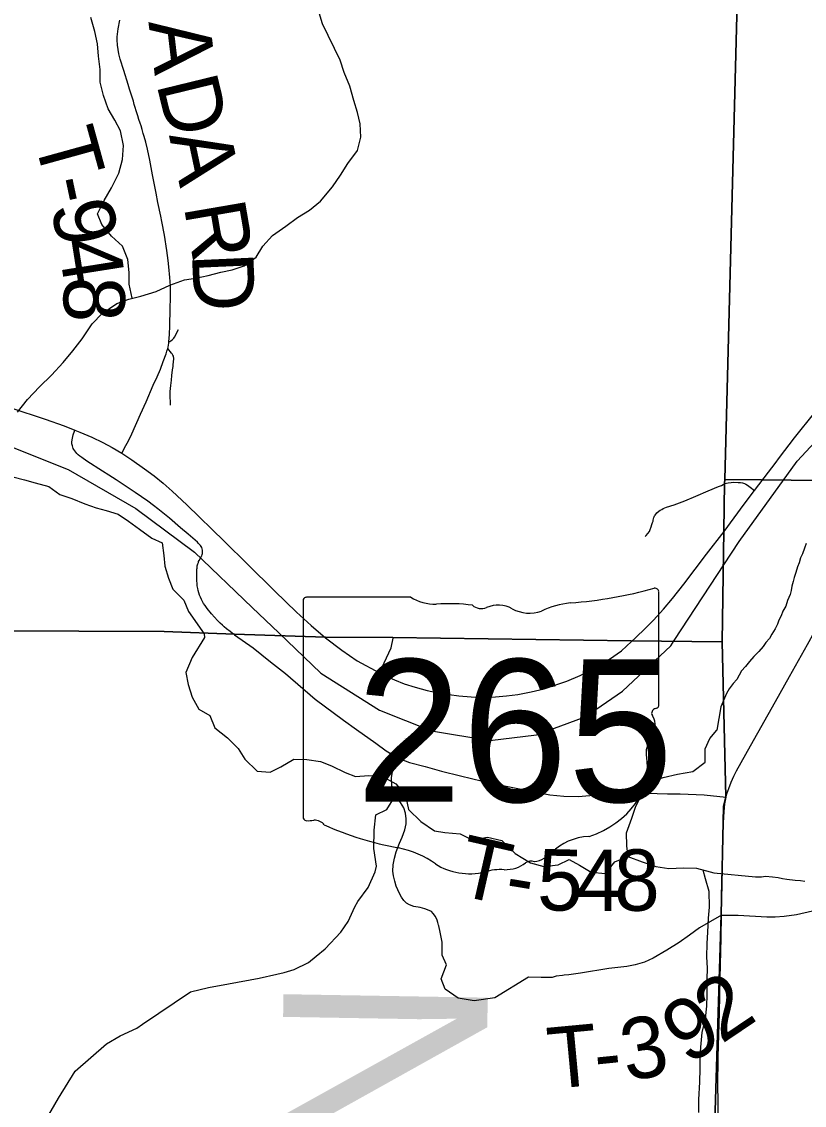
# Model space of a CAD drawing. Extents: x 0 to 34, y -8.9 to 22.
# Drawn here: x 28.127 to 28.852, y 11.458 to 12.462 of the extents above; entities that cross this region are included whole.
import ezdxf

# ---------------------------------------------------------------- set-up
doc = ezdxf.new("R2010")
doc.units = 0
for name, color, linetype in [('GM_X_Corporation', 7, 'Continuous'), ('GM_X_County_Text', 7, 'Continuous'), ('GM_X_Minor_River', 7, 'Continuous'), ('GM_X_Rail_Line', 7, 'Continuous'), ('GM_X_State_Location', 7, 'Continuous'), ('GM_X_State_Route', 7, 'Continuous'), ('GM_X_State_Shield', 7, 'Continuous'), ('GM_X_Township_Road', 7, 'Continuous'), ('GM_X_Township_Road_Text', 7, 'Continuous')]:
    doc.layers.add(name, color=color, linetype=linetype)

msp = doc.modelspace()

# ---------------------------------------------------------------- linework, layer by layer
at = {"layer": 'GM_X_Corporation'}
for points in [[(28.8143, 13.904), (23.7167, 13.904), (23.7167, 11.9654), (24.1849, 11.9621), (24.2054, 11.9625), (24.3163, 11.9608), (25.0773, 11.948), (25.1035, 11.9505), (25.7218, 11.9377), (25.7578, 11.9372), (26.2139, 11.9314), (27.1396, 11.9157), (27.9423, 11.8981), (28.2591, 11.8967), (28.3241, 11.8942), (28.4085, 11.8914), (28.4711, 11.8911), (28.692, 11.888), (28.7762, 11.8872), (28.7779, 11.9899), (28.7786, 12.0342), (28.7787, 12.0377), (28.8049, 13.053), (28.8122, 13.7561)], [(28.8143, 13.904), (23.7167, 13.904), (23.7167, 11.9654), (24.1849, 11.9621), (24.2054, 11.9625), (24.3163, 11.9608), (25.0773, 11.948), (25.1035, 11.9505), (25.7218, 11.9377), (25.7578, 11.9372), (26.2139, 11.9314), (27.1396, 11.9157), (27.9423, 11.8981), (28.2591, 11.8967), (28.3241, 11.8942), (28.4085, 11.8914), (28.4711, 11.8911), (28.692, 11.888), (28.7762, 11.8872), (28.7779, 11.9899), (28.7786, 12.0342), (28.7787, 12.0377), (28.8049, 13.053), (28.8122, 13.7561)], [(28.7046, 7.104), (30.5167, 7.104), (30.5167, 13.904), (28.8143, 13.904), (28.8122, 13.7561), (28.8049, 13.053), (28.7787, 12.0377), (28.7786, 12.0342), (28.7779, 11.9899), (28.7762, 11.8872), (28.7797, 11.7437), (28.7775, 11.7346), (28.7754, 11.6346), (28.7651, 11.3014), (28.7622, 11.1187), (28.7609, 11.0119), (28.7377, 10.2012), (28.7308, 9.4444), (28.7238, 9.1729), (28.7123, 8.2818)], [(30.5167, 12.0118), (30.5167, 13.904), (28.8143, 13.904), (28.8122, 13.7561), (28.8049, 13.053), (28.7787, 12.0377), (28.8128, 12.0371), (28.9225, 12.0359), (29.2718, 12.0324), (29.364, 12.0313)], [(28.7046, 7.104), (30.5167, 7.104), (30.5167, 12.0118), (29.364, 12.0313), (29.2718, 12.0324), (28.9225, 12.0359), (28.8128, 12.0371), (28.7787, 12.0377), (28.7786, 12.0342), (28.7779, 11.9899), (28.7762, 11.8872), (28.7797, 11.7437), (28.7775, 11.7346), (28.7754, 11.6346), (28.7651, 11.3014), (28.7622, 11.1187), (28.7609, 11.0119), (28.7377, 10.2012), (28.7308, 9.4444), (28.7238, 9.1729), (28.7123, 8.2818)]]:
    msp.add_lwpolyline(points, close=True, dxfattribs=at)
msp.add_lwpolyline([(28.7308, 9.4444), (28.7377, 10.2012), (28.7609, 11.0119), (28.7622, 11.1187), (28.7651, 11.3014), (28.7754, 11.6346), (28.7775, 11.7346), (28.7797, 11.7437), (28.7762, 11.8872), (28.692, 11.888), (28.4711, 11.8911), (28.4085, 11.8914), (28.3241, 11.8942), (28.2591, 11.8967), (27.9423, 11.8981), (27.1396, 11.9157), (26.2139, 11.9314)], dxfattribs=at)
msp.add_lwpolyline([(28.7308, 9.4444), (28.7377, 10.2012), (28.7609, 11.0119), (28.7622, 11.1187), (28.7651, 11.3014), (28.7754, 11.6346), (28.7775, 11.7346), (28.7797, 11.7437), (28.7762, 11.8872), (28.692, 11.888), (28.4711, 11.8911), (28.4085, 11.8914), (28.3241, 11.8942), (28.2591, 11.8967), (27.9423, 11.8981), (27.1396, 11.9157), (26.2139, 11.9314)], dxfattribs=at)
at = {"layer": 'GM_X_Minor_River'}
for points in [[(28.1231, 12.0999), (28.1323, 12.1118), (28.1435, 12.1234), (28.1547, 12.1341), (28.1655, 12.1461), (28.1744, 12.1568), (28.183, 12.1679), (28.1922, 12.1817), (28.2015, 12.1913), (28.215, 12.2007), (28.2263, 12.2046), (28.2373, 12.2074), (28.2516, 12.2118), (28.2643, 12.2177), (28.2779, 12.2225), (28.2881, 12.2242), (28.2998, 12.2266), (28.3115, 12.2295), (28.322, 12.2319), (28.3333, 12.2355), (28.3442, 12.2436), (28.3504, 12.2536), (28.3594, 12.2636), (28.3717, 12.2721), (28.3826, 12.2802), (28.3938, 12.2872), (28.4039, 12.2953), (28.4151, 12.3088), (28.4225, 12.3195), (28.4292, 12.3302), (28.4384, 12.3425), (28.4413, 12.3547), (28.4407, 12.3672), (28.4383, 12.3777), (28.4347, 12.3887), (28.4311, 12.4019), (28.426, 12.4147), (28.4221, 12.426), (28.417, 12.4369), (28.4112, 12.4489), (28.4057, 12.4598), (28.4009, 12.476)], [(28.2293, 12.2054), (28.2265, 12.2186), (28.2267, 12.2293), (28.2254, 12.2414), (28.2203, 12.2538), (28.2103, 12.2631), (28.2011, 12.2739), (28.1972, 12.2837), (28.2034, 12.2959), (28.2101, 12.3078), (28.217, 12.3215), (28.2203, 12.3341), (28.2212, 12.347), (28.2187, 12.3606), (28.2133, 12.3704), (28.2071, 12.3809), (28.2028, 12.3933), (28.1996, 12.4057), (28.1998, 12.4175), (28.1981, 12.4296), (28.1971, 12.4413), (28.1947, 12.4526), (28.1911, 12.4655)], [(28.1186, 12.04), (28.1297, 12.0371), (28.1395, 12.0346), (28.1521, 12.031), (28.1624, 12.0236), (28.1734, 12.02), (28.1856, 12.0149), (28.1959, 12.0113), (28.2054, 12.0088), (28.2164, 12.0055), (28.2259, 11.9989), (28.2363, 11.9915), (28.2477, 11.9833), (28.2572, 11.9789), (28.2586, 11.9672), (28.2595, 11.9573), (28.263, 11.946), (28.267, 11.9359), (28.2773, 11.9258), (28.2816, 11.9153), (28.2961, 11.8945), (28.2965, 11.8913)], [(28.8543, 11.9782), (28.8525, 11.974), (28.8507, 11.9687), (28.8488, 11.9649), (28.8478, 11.9603), (28.8463, 11.9565), (28.8445, 11.9515), (28.8431, 11.9469), (28.842, 11.9431), (28.841, 11.9386), (28.8403, 11.9348), (28.8392, 11.931), (28.837, 11.9256), (28.8352, 11.9203), (28.8327, 11.9157), (28.8309, 11.9111), (28.8287, 11.9072), (28.8276, 11.9034), (28.8254, 11.8992), (28.8225, 11.8942), (28.8203, 11.8904), (28.8169, 11.8866), (28.8143, 11.8827), (28.8102, 11.8781), (28.8058, 11.8735), (28.8017, 11.8688), (28.798, 11.8642), (28.7943, 11.8604), (28.7921, 11.8562), (28.7899, 11.8523), (28.7865, 11.8485), (28.7829, 11.8435), (28.7803, 11.8393), (28.7752, 11.8269), (28.7714, 11.8053)], [(28.2965, 11.8913), (28.2849, 11.8728), (28.279, 11.8587), (28.2814, 11.8477), (28.2849, 11.836), (28.2911, 11.8247), (28.3014, 11.8188), (28.3061, 11.8074), (28.3176, 11.7981), (28.3275, 11.7884), (28.3337, 11.7786), (28.3452, 11.7673), (28.3573, 11.7664), (28.3671, 11.7714), (28.3791, 11.7784), (28.3912, 11.7782), (28.4041, 11.7764), (28.414, 11.7724), (28.4269, 11.7661), (28.4364, 11.7624), (28.4489, 11.7633), (28.4614, 11.7624), (28.4739, 11.7557), (28.4828, 11.7452), (28.4856, 11.7319), (28.4971, 11.7207), (28.5097, 11.7121), (28.5191, 11.7104), (28.5335, 11.7094), (28.5446, 11.7038), (28.5589, 11.7063), (28.5722, 11.7031), (28.5844, 11.6911), (28.5985, 11.6825), (28.6111, 11.6789), (28.6243, 11.6806), (28.6344, 11.6856), (28.644, 11.6804), (28.655, 11.6737), (28.6683, 11.6724), (28.6768, 11.6835), (28.6889, 11.6882), (28.7022, 11.6834), (28.7147, 11.679), (28.7268, 11.6773), (28.7404, 11.6779), (28.7525, 11.6776), (28.7651, 11.674), (28.7687, 11.6733)], [(28.6892, 11.6881), (28.688, 11.6981), (28.6875, 11.7102), (28.6926, 11.7239), (28.6962, 11.735), (28.7029, 11.7472), (28.7088, 11.7571), (28.7216, 11.7614), (28.7348, 11.7646), (28.7492, 11.7671), (28.7604, 11.7756), (28.7606, 11.7881), (28.765, 11.7976), (28.7714, 11.8053)], [(28.7583, 11.676), (28.7606, 11.6679), (28.7638, 11.6561), (28.7643, 11.6414), (28.7633, 11.6311), (28.7627, 11.6182), (28.7621, 11.6076), (28.7619, 11.5954), (28.7624, 11.5848), (28.7622, 11.5746), (28.762, 11.5601), (28.7617, 11.5495), (28.7607, 11.5381), (28.7575, 11.5252), (28.7562, 11.5115), (28.7555, 11.502), (28.7556, 11.4918), (28.7554, 11.4792), (28.7545, 11.4633), (28.7543, 11.4512)], [(28.7687, 11.6733), (28.8071, 11.6694), (28.8128, 11.6695), (28.8166, 11.67), (28.823, 11.6693), (28.8283, 11.6687), (28.8321, 11.668), (28.8363, 11.6673), (28.8439, 11.6663), (28.8488, 11.666), (28.853, 11.6653)]]:
    msp.add_lwpolyline(points, dxfattribs=at)
at = {"layer": 'GM_X_Rail_Line'}
msp.add_line((28.7319, 11.8885), (28.7851, 11.9694), dxfattribs=at)
for points in [[(28.7851, 11.9694), (28.7922, 11.9801), (28.8459, 12.0546), (28.9196, 12.1338), (29.0952, 12.3147), (29.27, 12.5091), (29.3099, 12.5609), (29.3494, 12.6008), (29.3988, 12.6397), (29.5756, 12.7558), (29.6642, 12.8069), (29.7261, 12.8401), (29.7857, 12.8674), (29.8529, 12.8945), (29.9302, 12.9215), (30.0116, 12.9474), (30.074, 12.9743), (30.1289, 13.0011), (30.1701, 13.0467), (30.2134, 13.1243), (30.2498, 13.1594), (30.3185, 13.2059), (30.4499, 13.2711), (30.5167, 13.3151)], [(27.584, 12.472), (27.6341, 12.4131), (27.6735, 12.3602), (27.7333, 12.2924), (27.7679, 12.2492), (27.8181, 12.202), (27.8588, 12.1744), (27.8985, 12.1526), (27.9499, 12.1326), (28.0644, 12.0887), (28.17, 12.0467), (28.2329, 12.0108), (28.287, 11.9701), (28.3405, 11.919), (28.3654, 11.8954)], [(28.3654, 11.8954), (28.4044, 11.8581), (28.4586, 11.824), (28.5068, 11.8048), (28.5609, 11.7956), (28.6043, 11.801), (28.6493, 11.8176), (28.684, 11.8415), (28.7286, 11.8836), (28.7319, 11.8885)]]:
    msp.add_lwpolyline(points, dxfattribs=at)
at = {"layer": 'GM_X_State_Route'}
for points in [[(28.8192, 12.0443), (28.8223, 12.0483), (28.8254, 12.0525), (28.8295, 12.0579), (28.8434, 12.0762), (28.8623, 12.0995), (28.8751, 12.1147), (28.8897, 12.132), (28.9009, 12.1452), (28.9127, 12.1592), (28.9273, 12.1763), (28.9383, 12.1892), (28.9503, 12.2033), (28.9604, 12.2153), (28.9739, 12.2312), (28.9841, 12.243), (28.993, 12.2531), (29.0044, 12.2662), (29.0147, 12.278), (29.0235, 12.2889), (29.0354, 12.3035)], [(28.117, 12.1041), (28.1488, 12.0935), (28.1663, 12.0872), (28.1762, 12.0833), (28.1807, 12.0815), (28.1921, 12.0767), (28.2022, 12.0719), (28.2109, 12.0673), (28.2198, 12.062), (28.2292, 12.0558), (28.2408, 12.0475), (28.2498, 12.0408), (28.258, 12.0342), (28.2664, 12.0269), (28.28, 12.0142), (28.3151, 11.98), (28.3363, 11.959), (28.3615, 11.9341), (28.3816, 11.9147), (28.3954, 11.9022), (28.4087, 11.8909)], [(28.7781, 11.9894), (28.7967, 12.0146), (28.8062, 12.0273), (28.8192, 12.0443)], [(28.7804, 11.7453), (28.7807, 11.7463), (28.7824, 11.7513), (28.7848, 11.7571), (28.7872, 11.7626), (28.7897, 11.7677), (28.8026, 11.7907), (28.8258, 11.8318), (28.8386, 11.855), (28.8555, 11.8848), (28.8685, 11.9083), (28.8795, 11.9269), (28.889, 11.9424), (28.8952, 11.9531), (28.9007, 11.9632), (28.9046, 11.9715), (28.908, 11.9793), (28.9111, 11.9878), (28.9141, 11.9969), (28.9169, 12.0067), (28.919, 12.0156), (28.9206, 12.0237), (28.922, 12.0323), (28.9231, 12.0435)], [(28.6922, 11.8875), (28.6957, 11.8906), (28.7057, 11.9), (28.7127, 11.9072), (28.7219, 11.9173), (28.7304, 11.9273), (28.7409, 11.9405), (28.7618, 11.9683), (28.7781, 11.9894)], [(28.4087, 11.8909), (28.4238, 11.8794), (28.438, 11.8697), (28.4586, 11.8584), (28.466, 11.8547), (28.4726, 11.852), (28.4816, 11.8484), (28.4918, 11.8452), (28.5027, 11.8422), (28.5143, 11.8397), (28.5323, 11.8371), (28.5437, 11.8361), (28.5557, 11.8358), (28.5662, 11.8361), (28.5765, 11.8372), (28.587, 11.8384), (28.5992, 11.8408), (28.6112, 11.8436), (28.6213, 11.847), (28.6324, 11.8507), (28.6448, 11.856), (28.6544, 11.8608), (28.6641, 11.8664), (28.6719, 11.8711), (28.683, 11.8789), (28.6922, 11.8875)], [(28.773, 11.4372), (28.7725, 11.4626), (28.7723, 11.4752), (28.7725, 11.5027), (28.7739, 11.5436), (28.7746, 11.5755), (28.7754, 11.613), (28.7756, 11.634), (28.7758, 11.6509), (28.7761, 11.6646), (28.7766, 11.6904), (28.7771, 11.7091), (28.7776, 11.7194), (28.7782, 11.7299), (28.7789, 11.737), (28.7799, 11.7432), (28.7804, 11.7453)]]:
    msp.add_lwpolyline(points, dxfattribs=at)
at = {"layer": 'GM_X_State_Shield'}
for p, q in [((28.4877, 11.9285), (28.3911, 11.9285)), ((28.7175, 11.8288), (28.7175, 11.9334)), ((28.3879, 11.925), (28.3879, 11.7249)), ((28.7174, 11.8288), (28.7175, 11.8288))]:
    msp.add_line(p, q, dxfattribs=at)
for centre, major_axis, start_param, end_param in [((28.7138, 11.9339), (0.00367, 0), 6.141152, 7.989035), ((28.3917, 11.9255), (0.00382, 0), 1.712693, 3.28349), ((28.5106, 11.9517), (0.037, 0), 4.042523, 4.731795), ((28.6001, 12.2013), (0.3495, 0), 4.814394, 5.042369), ((28.5229, 11.8161), (0.133, 0), 1.404758, 1.657858), ((28.5531, 11.9265), (0.0107, 0), 3.836095, 5.185415), ((28.5688, 11.9034), (0.0222, 0), 0.950623, 2.079405), ((28.5975, 11.9351), (0.0267, 0), 4.081561, 5.145723), ((28.6447, 11.8674), (0.0703, 0), 1.699011, 2.107814), ((28.7136, 11.8284), (0.00393, 0), 5.05454, 6.418171), ((28.7166, 11.8211), (0.00568, 0), 1.883978, 3.671073), ((28.6805, 11.8078), (0.0341, 0), 5.934695, 6.695948), ((28.7306, 11.785), (0.0248, 0), 2.387724, 3.262537), ((28.6197, 11.7716), (0.0874, 0), 5.101752, 6.440018), ((28.3917, 11.7245), (0.00385, 0), 3.00124, 4.508301), ((28.3923, 11.745), (0.0294, 0), 4.665946, 4.897461), ((28.3983, 11.7134), (0.0106, 0), 0.519207, 1.627899), ((28.5321, 11.8932), (0.2524, 0), 4.195997, 4.488961), ((28.6565, 11.6687), (0.0479, 0), 1.647645, 2.488434), ((28.4569, 11.635), (0.079, 0), 0.823519, 1.323587), ((28.5959, 11.7055), (0.0282, 0), 4.937069, 5.64225), ((28.5423, 11.7124), (0.0501, 0), 4.026481, 4.996735), ((28.5712, 11.6432), (0.0412, 0), 1.495662, 1.94098), ((28.5749, 11.6974), (0.0267, 0), 4.691044, 5.507374), ((28.5991, 11.678), (0.00752, 0), 1.147584, 2.315152)]:
    msp.add_ellipse(centre, major_axis=major_axis, ratio=0.8, start_param=start_param, end_param=end_param, dxfattribs=at)
at = {"layer": 'GM_X_Township_Road'}
for points in [[(28.2634, 12.1651), (28.264, 12.172), (28.2643, 12.18), (28.2647, 12.1956), (28.2649, 12.2061), (28.2648, 12.2167), (28.2646, 12.221), (28.2644, 12.2247), (28.2635, 12.2345), (28.2628, 12.2405), (28.2615, 12.2497), (28.2593, 12.2638), (28.257, 12.2766), (28.256, 12.2815), (28.2533, 12.2942), (28.2516, 12.3028), (28.2483, 12.3199), (28.2456, 12.3333), (28.2435, 12.3436), (28.2419, 12.3502), (28.2404, 12.3553), (28.2396, 12.3582), (28.2385, 12.3617), (28.2376, 12.3653), (28.2368, 12.3676), (28.2356, 12.371), (28.2345, 12.3745), (28.234, 12.3763), (28.2332, 12.3792), (28.2322, 12.3822), (28.2313, 12.3851), (28.2305, 12.3881), (28.227, 12.3993), (28.2256, 12.4034), (28.2215, 12.4164), (28.2183, 12.4271), (28.2171, 12.4319), (28.2159, 12.4398), (28.2155, 12.4448), (28.2155, 12.4478), (28.2164, 12.4552), (28.2179, 12.4632)], [(28.2634, 12.1651), (28.2643, 12.1654), (28.2653, 12.1659), (28.2663, 12.1668), (28.2669, 12.1673), (28.2674, 12.1679), (28.268, 12.1686), (28.2685, 12.1694), (28.2722, 12.1766)], [(28.2198, 12.062), (28.2236, 12.0689), (28.2247, 12.0711), (28.2275, 12.0766), (28.2291, 12.08), (28.2372, 12.0981), (28.2422, 12.1095), (28.2488, 12.1248), (28.2525, 12.1327), (28.2555, 12.1399), (28.2582, 12.1468), (28.2608, 12.154), (28.2616, 12.1563), (28.2623, 12.1589)], [(28.2623, 12.1589), (28.2627, 12.1603), (28.2633, 12.1639), (28.2634, 12.1651)], [(28.2649, 12.1063), (28.2649, 12.1071), (28.2648, 12.1087), (28.2647, 12.1149), (28.2647, 12.1192), (28.2651, 12.1246), (28.2657, 12.1296), (28.2662, 12.1339), (28.2669, 12.1393), (28.2673, 12.1422), (28.2674, 12.1434), (28.2678, 12.147), (28.268, 12.149), (28.268, 12.1502), (28.2678, 12.151), (28.2676, 12.1518), (28.2671, 12.1527), (28.2667, 12.1534), (28.2664, 12.154), (28.2659, 12.1546), (28.2623, 12.1589)], [(28.2078, 12.0415), (28.202, 12.0452), (28.1873, 12.0545), (28.1827, 12.0578), (28.1809, 12.0592), (28.1793, 12.0605), (28.1782, 12.0617), (28.1772, 12.0628), (28.1754, 12.0653), (28.1748, 12.0664), (28.1743, 12.0675), (28.1739, 12.0686), (28.1736, 12.0698), (28.1735, 12.0706), (28.1735, 12.0722), (28.1737, 12.0743), (28.174, 12.076), (28.1748, 12.079), (28.1758, 12.0822), (28.1762, 12.0833)], [(28.3243, 11.8937), (28.322, 11.8953), (28.3201, 11.8967), (28.3169, 11.8993), (28.3148, 11.901), (28.313, 11.9026), (28.3109, 11.9045), (28.3086, 11.9068), (28.3028, 11.9132), (28.2988, 11.918), (28.2969, 11.9207), (28.2956, 11.9226), (28.2945, 11.9246), (28.2935, 11.9265), (28.2926, 11.9285), (28.2919, 11.9304), (28.2912, 11.9325), (28.2906, 11.9346), (28.2901, 11.9365), (28.2897, 11.9389), (28.2895, 11.9412), (28.2894, 11.9438), (28.2894, 11.9513), (28.2894, 11.9528), (28.2894, 11.9544), (28.2895, 11.9554), (28.2896, 11.9565), (28.2897, 11.9576), (28.29, 11.9586), (28.2903, 11.9595), (28.2907, 11.9607), (28.291, 11.9616), (28.2915, 11.9626), (28.293, 11.9653), (28.2934, 11.9661), (28.2938, 11.9669), (28.2943, 11.9682), (28.2945, 11.9691), (28.2947, 11.9701), (28.2947, 11.9712), (28.2946, 11.9722), (28.2943, 11.9734), (28.2938, 11.9745), (28.2933, 11.9754), (28.2926, 11.9763), (28.2919, 11.9773), (28.291, 11.9783), (28.2899, 11.9794), (28.2855, 11.9833), (28.2813, 11.9868), (28.2794, 11.9884), (28.2761, 11.9913), (28.2743, 11.9929), (28.2639, 12.0018), (28.2533, 12.0103), (28.2492, 12.0135), (28.2438, 12.0174), (28.2322, 12.0256), (28.2145, 12.0372), (28.2078, 12.0415)], [(28.7049, 11.9846), (28.7059, 11.9858), (28.7074, 11.9875), (28.7088, 11.9895), (28.7096, 11.9912), (28.7104, 11.9936), (28.7112, 11.9959), (28.7118, 11.9977), (28.7122, 11.9989), (28.7124, 12), (28.7127, 12.0012), (28.713, 12.0022), (28.7133, 12.003), (28.7137, 12.0038), (28.7142, 12.0046), (28.7158, 12.0066), (28.7177, 12.0082), (28.7189, 12.009), (28.7203, 12.0099), (28.7215, 12.0106), (28.7231, 12.0112), (28.7246, 12.0118), (28.7318, 12.0142), (28.7418, 12.0177), (28.752, 12.022), (28.7633, 12.027), (28.7728, 12.0311), (28.7756, 12.032), (28.7788, 12.0337)], [(28.7788, 12.0337), (28.7818, 12.0344), (28.7845, 12.0348), (28.7868, 12.035), (28.7912, 12.0349)], [(28.7912, 12.0349), (28.7933, 12.0347), (28.7952, 12.0344), (28.797, 12.0338), (28.7984, 12.0331), (28.7998, 12.0322), (28.8022, 12.0305), (28.8062, 12.0273)], [(28.3243, 11.8937), (28.3414, 11.8816), (28.3577, 11.8687), (28.3714, 11.8577), (28.399, 11.8339), (28.4253, 11.8147), (28.4372, 11.8059), (28.4551, 11.7933), (28.4648, 11.7863), (28.4758, 11.7795), (28.4866, 11.7754), (28.501, 11.7716), (28.5162, 11.7674), (28.5336, 11.7629), (28.5542, 11.758), (28.5746, 11.7537), (28.6165, 11.7453), (28.6294, 11.7441), (28.6428, 11.744), (28.6677, 11.7461), (28.6855, 11.7472), (28.7065, 11.747), (28.7255, 11.7464), (28.7375, 11.7464), (28.7597, 11.7454), (28.7799, 11.7432)], [(28.4586, 11.8584), (28.4694, 11.8815), (28.4713, 11.8906)], [(28.5134, 11.6247), (28.5128, 11.627), (28.5121, 11.6293), (28.5106, 11.6326), (28.5085, 11.6354), (28.5067, 11.6372), (28.5046, 11.6383), (28.5007, 11.6399), (28.4963, 11.641), (28.4905, 11.6419), (28.4864, 11.6435), (28.4836, 11.645), (28.4812, 11.6474), (28.479, 11.6505), (28.4771, 11.6541), (28.4742, 11.6608), (28.4728, 11.6655), (28.4717, 11.6705), (28.471, 11.6748), (28.4712, 11.6806), (28.4725, 11.6866), (28.4742, 11.6925), (28.4771, 11.7007), (28.4796, 11.7062), (28.4822, 11.7131), (28.4833, 11.7184), (28.4835, 11.7232), (28.4828, 11.7285), (28.4811, 11.7334), (28.478, 11.7382), (28.4736, 11.7449), (28.4717, 11.7481), (28.47, 11.7539), (28.4698, 11.7612), (28.4706, 11.767), (28.4721, 11.7726), (28.4758, 11.7795)], [(28.3999, 11.5959), (28.4083, 11.6027), (28.4228, 11.6181), (28.4295, 11.6282), (28.4358, 11.6418), (28.4387, 11.6466), (28.448, 11.6595), (28.4547, 11.674), (28.456, 11.6794), (28.4534, 11.6956), (28.4538, 11.7127), (28.4553, 11.7269), (28.4655, 11.7319), (28.4736, 11.7449)], [(28.7756, 11.634), (28.791, 11.6338), (28.8178, 11.6323), (28.8254, 11.6324), (28.8339, 11.6331), (28.8452, 11.6347), (28.8601, 11.638)], [(28.7756, 11.634), (28.7553, 11.6221), (28.7461, 11.6154), (28.7363, 11.6086), (28.7249, 11.6014), (28.7123, 11.594), (28.7042, 11.5905), (28.6957, 11.588), (28.6878, 11.5864), (28.6713, 11.5844), (28.6449, 11.5801), (28.6342, 11.5788)], [(28.6342, 11.5788), (28.6297, 11.5783), (28.6282, 11.5781), (28.6223, 11.5775), (28.6186, 11.5763), (28.6086, 11.5762), (28.5969, 11.5764), (28.5657, 11.5572), (28.5465, 11.5546), (28.5317, 11.557), (28.5194, 11.5655), (28.5159, 11.575), (28.5208, 11.5879), (28.5166, 11.5968), (28.5168, 11.6026), (28.5166, 11.6089), (28.5149, 11.6183), (28.5136, 11.6239), (28.5134, 11.6247)], [(28.2388, 11.5329), (28.2834, 11.5628), (28.3001, 11.567), (28.3187, 11.5703), (28.347, 11.5757), (28.3636, 11.5792), (28.3703, 11.5807), (28.3795, 11.5835), (28.3928, 11.59), (28.3999, 11.5959)], [(28.1396, 11.4275), (28.1611, 11.4645), (28.1764, 11.4893), (28.2057, 11.5146), (28.2183, 11.5222), (28.2336, 11.5294), (28.2388, 11.5329)]]:
    msp.add_lwpolyline(points, dxfattribs=at)

# ---------------------------------------------------------------- texts
at = {"layer": 'GM_X_County_Text'}
msp.add_text('NOBLE COUNTY', height=0.189394, rotation=269.0214, dxfattribs=at).set_placement((28.37, 11.5815))
at = {"layer": 'GM_X_State_Location'}
for s in ['s', 'r']:
    msp.add_text(s, height=0.000189, dxfattribs=at).set_placement((28.549, 11.8117))
msp.add_text('265', height=0.000189, rotation=0, dxfattribs=at).set_placement((28.4821, 11.7979))
at = {"layer": 'GM_X_State_Shield'}
msp.add_text('265', height=0.13184, dxfattribs=at).set_placement((28.437, 11.739))
at = {"layer": 'GM_X_Township_Road_Text'}
for s, rotation, p in [('A', 276.7916, (28.2444, 12.4615)), ('D', 283.7084, (28.2516, 12.4045)), ('T', 285.4562, (28.1376, 12.3542)), ('A', 281.9551, (28.2634, 12.3564)), ('-', 282.0631, (28.1488, 12.3141)), ('9', 281.2395, (28.1536, 12.2915)), ('R', 279.7421, (28.2771, 12.2909)), ('4', 279.0037, (28.1603, 12.2577)), ('D', 272.5654, (28.2847, 12.2468)), ('8', 270.6609, (28.1656, 12.2253)), ('T', 347.1384, (28.5277, 11.6535)), ('5', 358.6139, (28.6044, 11.6387)), ('4', 0.006, (28.6409, 11.6379)), ('8', 0.3588, (28.6763, 11.6379)), ('-', 350.6353, (28.5728, 11.6433)), ('2', 34.0159, (28.7756, 11.5141)), ('9', 31.9773, (28.7441, 11.4944)), ('3', 10.2183, (28.6878, 11.4798)), ('T', 5.3473, (28.6171, 11.4728)), ('-', 5.7996, (28.6599, 11.4768))]:
    msp.add_text(s, height=0.0568, rotation=rotation, dxfattribs=at).set_placement(p)

doc.saveas('drawing.dxf')
